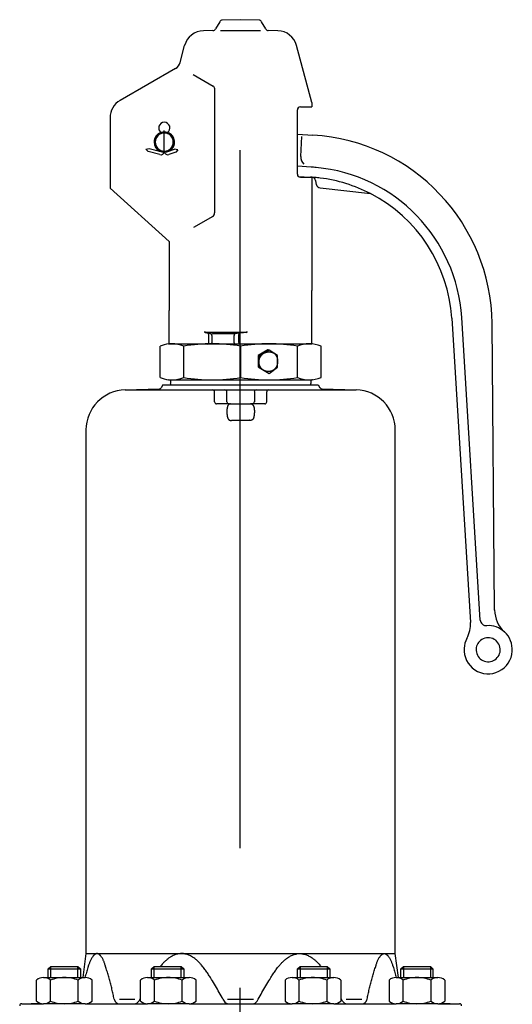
# Model space of a CAD drawing. Header units: millimetres. Extents: x 196 to 2027204, y -221452 to 153872.
# Tile 353 of 381: x 1222639 to 1222751, y -197386 to -197162. Entities that reach past the tile are written whole.
import ezdxf

# ---------------------------------------------------------------- set-up
doc = ezdxf.new("R2010")
doc.units = ezdxf.units.MM
doc.linetypes.add('CENTER', pattern=[50.8, 31.75, -6.35, 6.35, -6.35])
doc.layers.add('00_Основной', color=163, linetype='Continuous', lineweight=40)

msp = doc.modelspace()

# ---------------------------------------------------------------- linework, layer by layer
at = {"color": 252, "linetype": 'CENTER', "lineweight": 25, "ltscale": 5}
msp.add_line((1222689.24, -198620.35), (1222689.24, -197161.91), dxfattribs=at)
at = {"layer": '00_Основной', "lineweight": 30, "ltscale": 10}
for p, q in [((1222689.32, -197161.91), (1222685.14, -197162.02)), ((1222693.5, -197162.02), (1222689.32, -197161.91)), ((1222683.04, -197164.35), (1222680.89, -197164.41)), ((1222684.57, -197162.36), (1222683.61, -197164.01)), ((1222684.72, -197164.34), (1222693.83, -197164.34)), ((1222695.03, -197164.01), (1222694.08, -197162.36)), ((1222697.76, -197164.41), (1222695.61, -197164.35)), ((1222675.57, -197171.62), (1222676.6, -197167.79)), ((1222705.53, -197180.77), (1222702.05, -197167.79)), ((1222674.51, -197173.01), (1222661.94, -197180.26)), ((1222678.55, -197174.4), (1222683.08, -197177.01)), ((1222683.42, -197177.6), (1222683.42, -197205.86)), ((1222702.9, -197181.76), (1222705.53, -197181.76)), ((1222705.53, -197180.77), (1222705.53, -197181.76)), ((1222659.66, -197184.22), (1222659.66, -197200.24)), ((1222702.22, -197197.05), (1222702.22, -197182.44)), ((1222671.98, -197187.46), (1222671.98, -197187.08)), ((1222671.98, -197187.69), (1222671.98, -197187.46)), ((1222671.98, -197191.8), (1222671.98, -197187.69)), ((1222702.22, -197187.93), (1222705.74, -197188.14)), ((1222702.99, -197193), (1222703.26, -197188.51)), ((1222667.79, -197191.35), (1222668.51, -197191.17)), ((1222667.79, -197191.35), (1222668.32, -197191.87)), ((1222668.51, -197191.17), (1222671.19, -197191.89)), ((1222672.78, -197191.88), (1222674.33, -197191.33)), ((1222675.04, -197191.47), (1222674.33, -197191.33)), ((1222671, -197192.6), (1222668.32, -197191.87)), ((1222671.98, -197191.8), (1222671.98, -197191.85)), ((1222672.77, -197191.89), (1222672.78, -197191.88)), ((1222674.57, -197192.02), (1222673.02, -197192.57)), ((1222675.04, -197191.47), (1222674.57, -197192.02)), ((1222705.34, -197195.43), (1222702.22, -197195.24)), ((1222702.43, -197197.54), (1222705.2, -197197.71)), ((1222702.9, -197197.73), (1222705.53, -197197.73)), ((1222705.53, -197197.73), (1222705.53, -197223.5)), ((1222673.12, -197212.34), (1222659.66, -197200.24)), ((1222706.58, -197199.44), (1222706.38, -197198.46)), ((1222707.37, -197200.16), (1222718.83, -197201.47)), ((1222682.97, -197206.65), (1222678.58, -197209.19)), ((1222673.12, -197212.34), (1222673.12, -197228.01)), ((1222705.53, -197235.61), (1222705.53, -197223.5)), ((1222673.12, -197235.61), (1222673.12, -197228.01)), ((1222737.29, -197229.78), (1222741.54, -197298.98)), ((1222743.79, -197298.45), (1222739.56, -197229.64)), ((1222747.05, -197296.17), (1222746.46, -197231.03)), ((1222681.28, -197233.04), (1222682.72, -197233.33)), ((1222681.32, -197232.97), (1222690.61, -197232.97)), ((1222682.07, -197235.46), (1222682.07, -197233.58)), ((1222682.81, -197233.72), (1222682.81, -197235.39)), ((1222687.77, -197233.35), (1222682.9, -197233.35)), ((1222687.83, -197235.37), (1222687.83, -197233.76)), ((1222690.64, -197233.02), (1222687.88, -197233.34)), ((1222688.87, -197233.63), (1222688.87, -197235.26)), ((1222671.05, -197243.27), (1222671.05, -197236.17)), ((1222672.96, -197235.66), (1222673.12, -197235.61)), ((1222673.12, -197235.61), (1222673.72, -197235.61)), ((1222673.72, -197235.61), (1222682.86, -197235.61)), ((1222676.4, -197243.27), (1222676.4, -197236.17)), ((1222681.82, -197235.73), (1222682.81, -197235.63)), ((1222682.81, -197235.63), (1222687.8, -197235.63)), ((1222682.86, -197235.61), (1222695.79, -197235.61)), ((1222690.66, -197235.8), (1222687.83, -197235.63)), ((1222689.32, -197236.17), (1222689.32, -197243.27)), ((1222695.79, -197235.61), (1222704.92, -197235.61)), ((1222702.25, -197243.27), (1222702.25, -197236.17)), ((1222704.92, -197235.61), (1222705.53, -197235.61)), ((1222705.69, -197235.66), (1222705.53, -197235.61)), ((1222707.6, -197243.27), (1222707.6, -197236.17)), ((1222695.51, -197236.98), (1222693.32, -197238.25)), ((1222693.5, -197238.4), (1222693.32, -197238.25)), ((1222693.32, -197238.25), (1222693.32, -197240.88)), ((1222695.79, -197237.08), (1222693.5, -197238.4)), ((1222693.5, -197239.79), (1222693.5, -197238.4)), ((1222695.6, -197236.93), (1222695.51, -197236.98)), ((1222695.66, -197236.98), (1222695.6, -197236.93)), ((1222695.79, -197237.08), (1222695.66, -197236.98)), ((1222697.7, -197238.27), (1222695.79, -197237.08)), ((1222697.7, -197239.66), (1222697.7, -197238.27)), ((1222693.5, -197241.04), (1222693.5, -197239.79)), ((1222697.7, -197240.9), (1222697.7, -197239.66)), ((1222693.32, -197240.88), (1222693.5, -197241.04)), ((1222693.5, -197241.04), (1222695.79, -197242.35)), ((1222695.79, -197242.35), (1222697.7, -197240.9)), ((1222671.68, -197244.97), (1222671.28, -197245.66)), ((1222671.68, -197244.97), (1222673.41, -197244.97)), ((1222672.88, -197243.76), (1222672.96, -197243.78)), ((1222672.96, -197243.78), (1222673.12, -197243.83)), ((1222673.12, -197243.83), (1222673.35, -197243.83)), ((1222673.35, -197243.83), (1222673.35, -197244.65)), ((1222673.35, -197243.83), (1222673.72, -197243.83)), ((1222673.41, -197244.97), (1222705.24, -197244.97)), ((1222673.72, -197243.83), (1222682.86, -197243.83)), ((1222682.86, -197243.83), (1222695.79, -197243.83)), ((1222695.79, -197243.83), (1222704.92, -197243.83)), ((1222704.92, -197243.83), (1222705.3, -197243.83)), ((1222705.24, -197244.97), (1222706.96, -197244.97)), ((1222705.3, -197243.83), (1222705.3, -197244.53)), ((1222705.3, -197243.83), (1222705.53, -197243.83)), ((1222705.3, -197244.53), (1222705.3, -197244.65)), ((1222705.69, -197243.78), (1222705.53, -197243.83)), ((1222706.96, -197244.97), (1222707.36, -197245.66)), ((1222663.07, -197246.09), (1222670.9, -197245.89)), ((1222663.07, -197246.09), (1222715.58, -197246.09)), ((1222670.9, -197245.89), (1222670.9, -197245.89)), ((1222670.9, -197245.89), (1222670.9, -197245.89)), ((1222683.4, -197248.83), (1222683.4, -197246.55)), ((1222686.21, -197248.83), (1222686.21, -197246.55)), ((1222692.44, -197246.55), (1222692.44, -197248.83)), ((1222695.24, -197246.55), (1222695.24, -197248.83)), ((1222707.75, -197245.89), (1222715.58, -197246.09)), ((1222686.67, -197249.29), (1222683.86, -197249.29)), ((1222686.67, -197249.29), (1222686.92, -197249.29)), ((1222686.92, -197249.29), (1222689.32, -197249.29)), ((1222689.32, -197249.29), (1222691.73, -197249.29)), ((1222691.98, -197249.29), (1222691.73, -197249.29)), ((1222694.79, -197249.29), (1222691.98, -197249.29)), ((1222687.38, -197253.02), (1222691.27, -197253.02)), ((1222654.18, -197255.22), (1222654.18, -197374.31)), ((1222724.47, -197374.31), (1222724.47, -197255.22)), ((1222654.18, -197374.31), (1222653.46, -197379.77)), ((1222654.18, -197374.31), (1222724.47, -197374.31)), ((1222725.18, -197379.77), (1222724.47, -197374.31)), ((1222645.62, -197377.79), (1222646.19, -197377.22)), ((1222646.19, -197377.22), (1222652.35, -197377.22)), ((1222646.19, -197379.77), (1222646.19, -197377.22)), ((1222652.35, -197377.22), (1222652.92, -197377.79)), ((1222652.35, -197379.77), (1222652.35, -197377.22)), ((1222669.08, -197377.79), (1222669.65, -197377.22)), ((1222669.65, -197377.22), (1222675.81, -197377.22)), ((1222669.65, -197379.77), (1222669.65, -197377.22)), ((1222675.81, -197377.22), (1222676.38, -197377.79)), ((1222675.81, -197379.77), (1222675.81, -197377.22)), ((1222702.26, -197377.79), (1222702.83, -197377.22)), ((1222702.83, -197377.22), (1222709, -197377.22)), ((1222702.83, -197377.22), (1222702.83, -197379.77)), ((1222709, -197377.22), (1222709.57, -197377.79)), ((1222709, -197377.22), (1222709, -197379.77)), ((1222725.73, -197377.79), (1222726.3, -197377.22)), ((1222726.3, -197377.22), (1222732.46, -197377.22)), ((1222726.3, -197377.22), (1222726.3, -197379.77)), ((1222732.46, -197377.22), (1222733.03, -197377.79)), ((1222732.46, -197377.22), (1222732.46, -197379.77)), ((1222645.62, -197377.79), (1222652.92, -197377.79)), ((1222645.62, -197379.77), (1222645.62, -197377.79)), ((1222652.92, -197377.79), (1222652.92, -197379.77)), ((1222669.08, -197377.79), (1222676.38, -197377.79)), ((1222669.08, -197379.77), (1222669.08, -197377.79)), ((1222676.38, -197377.79), (1222676.38, -197379.77)), ((1222702.26, -197379.77), (1222702.26, -197377.79)), ((1222702.26, -197377.79), (1222709.57, -197377.79)), ((1222709.57, -197377.79), (1222709.57, -197379.77)), ((1222725.73, -197379.77), (1222725.73, -197377.79)), ((1222725.73, -197377.79), (1222733.03, -197377.79)), ((1222733.03, -197377.79), (1222733.03, -197379.77)), ((1222642.94, -197382.74), (1222642.94, -197380.33)), ((1222644.52, -197379.77), (1222645.62, -197379.77)), ((1222645.62, -197379.77), (1222646.19, -197379.77)), ((1222646.1, -197382.74), (1222646.1, -197380.33)), ((1222646.19, -197379.77), (1222649.27, -197379.77)), ((1222649.27, -197379.77), (1222652.35, -197379.77)), ((1222652.35, -197379.77), (1222652.92, -197379.77)), ((1222652.43, -197382.74), (1222652.43, -197380.33)), ((1222652.92, -197379.77), (1222654.01, -197379.77)), ((1222655.59, -197382.74), (1222655.59, -197380.33)), ((1222666.58, -197382.74), (1222666.58, -197380.33)), ((1222668.16, -197379.77), (1222669.65, -197379.77)), ((1222669.65, -197379.77), (1222672.73, -197379.77)), ((1222669.75, -197382.74), (1222669.75, -197380.33)), ((1222672.73, -197379.77), (1222672.91, -197379.77)), ((1222672.91, -197379.77), (1222675.81, -197379.77)), ((1222675.81, -197379.77), (1222677.65, -197379.77)), ((1222676.07, -197382.74), (1222676.07, -197380.33)), ((1222679.23, -197382.74), (1222679.23, -197380.33)), ((1222699.41, -197380.33), (1222699.41, -197382.74)), ((1222701, -197379.77), (1222702.83, -197379.77)), ((1222702.58, -197380.33), (1222702.58, -197382.74)), ((1222702.83, -197379.77), (1222705.74, -197379.77)), ((1222705.74, -197379.77), (1222705.92, -197379.77)), ((1222705.92, -197379.77), (1222709, -197379.77)), ((1222708.9, -197380.33), (1222708.9, -197382.74)), ((1222709, -197379.77), (1222710.48, -197379.77)), ((1222712.06, -197380.33), (1222712.06, -197382.74)), ((1222723.06, -197380.33), (1222723.06, -197382.74)), ((1222724.64, -197379.77), (1222725.73, -197379.77)), ((1222725.73, -197379.77), (1222726.3, -197379.77)), ((1222726.22, -197380.33), (1222726.22, -197382.74)), ((1222726.3, -197379.77), (1222729.38, -197379.77)), ((1222729.38, -197379.77), (1222732.46, -197379.77)), ((1222732.46, -197379.77), (1222733.03, -197379.77)), ((1222732.54, -197380.33), (1222732.54, -197382.74)), ((1222733.03, -197379.77), (1222734.12, -197379.77)), ((1222735.7, -197380.33), (1222735.7, -197382.74)), ((1222642.94, -197385.15), (1222642.94, -197382.74)), ((1222646.1, -197385.15), (1222646.1, -197382.74)), ((1222652.43, -197385.15), (1222652.43, -197382.74)), ((1222655.59, -197385.15), (1222655.59, -197382.74)), ((1222666.58, -197385.15), (1222666.58, -197382.74)), ((1222669.75, -197385.15), (1222669.75, -197382.74)), ((1222676.07, -197385.15), (1222676.07, -197382.74)), ((1222679.23, -197385.15), (1222679.23, -197382.74)), ((1222699.41, -197382.74), (1222699.41, -197385.15)), ((1222702.58, -197382.74), (1222702.58, -197385.15)), ((1222708.9, -197382.74), (1222708.9, -197385.15)), ((1222712.06, -197382.74), (1222712.06, -197385.15)), ((1222723.06, -197382.74), (1222723.06, -197385.15)), ((1222726.22, -197382.74), (1222726.22, -197385.15)), ((1222732.54, -197382.74), (1222732.54, -197385.15)), ((1222735.7, -197382.74), (1222735.7, -197385.15)), ((1222639.57, -197385.71), (1222643.79, -197385.6)), ((1222639.57, -197385.71), (1222644.52, -197385.71)), ((1222649.27, -197385.71), (1222644.52, -197385.71)), ((1222654.01, -197385.71), (1222649.27, -197385.71)), ((1222654.01, -197385.71), (1222668.16, -197385.71)), ((1222660.59, -197384.67), (1222660.63, -197384.83)), ((1222661.8, -197384.67), (1222665.32, -197384.67)), ((1222666.44, -197384.67), (1222666.17, -197385.14)), ((1222672.91, -197385.71), (1222668.16, -197385.71)), ((1222677.65, -197385.71), (1222672.91, -197385.71)), ((1222677.65, -197385.71), (1222701, -197385.71)), ((1222685.31, -197384.67), (1222685.58, -197385.14)), ((1222686.37, -197384.67), (1222689.32, -197384.67)), ((1222689.32, -197384.67), (1222692.28, -197384.67)), ((1222693.07, -197385.14), (1222693.33, -197384.67)), ((1222705.74, -197385.71), (1222701, -197385.71)), ((1222710.48, -197385.71), (1222705.74, -197385.71)), ((1222710.48, -197385.71), (1222724.64, -197385.71)), ((1222712.48, -197385.14), (1222712.21, -197384.67)), ((1222713.32, -197384.67), (1222716.84, -197384.67)), ((1222718.02, -197384.83), (1222718.06, -197384.67)), ((1222729.38, -197385.71), (1222724.64, -197385.71)), ((1222734.12, -197385.71), (1222729.38, -197385.71)), ((1222734.12, -197385.71), (1222739.08, -197385.71)), ((1222734.86, -197385.6), (1222739.08, -197385.71))]:
    msp.add_line(p, q, dxfattribs=at)
for points in [[(1222693.5, -197239.79, -0.002585), (1222693.51, -197239.64, -0.007789), (1222693.52, -197239.49, -0.013073), (1222693.54, -197239.34, -0.018389), (1222693.56, -197239.2), (1222693.58, -197239.12, -0.019674), (1222693.62, -197238.98, -0.018232), (1222693.67, -197238.84, -0.016981), (1222693.74, -197238.7), (1222693.77, -197238.63, -0.018499), (1222693.86, -197238.48, -0.01901), (1222693.96, -197238.34, -0.019545), (1222694.07, -197238.2), (1222694.13, -197238.14, -0.019471), (1222694.26, -197238.02, -0.019314), (1222694.39, -197237.91), (1222694.46, -197237.86, -0.021455), (1222694.63, -197237.75), (1222694.7, -197237.71, -0.01905), (1222694.86, -197237.64, -0.018977), (1222695.02, -197237.58, -0.019084), (1222695.18, -197237.53), (1222695.26, -197237.51, -0.019637), (1222695.44, -197237.48, -0.019432), (1222695.61, -197237.46, -0.019313), (1222695.79, -197237.45), (1222695.86, -197237.46, -0.017623), (1222696.02, -197237.47, -0.018078), (1222696.17, -197237.49), (1222696.25, -197237.51, -0.017063), (1222696.4, -197237.55, -0.015784), (1222696.55, -197237.6), (1222696.62, -197237.63, -0.015124), (1222696.74, -197237.68, -0.022518), (1222696.85, -197237.74), (1222696.9, -197237.78, -0.024527), (1222697.01, -197237.86, -0.021192), (1222697.11, -197237.94, -0.018089), (1222697.2, -197238.04, -0.015291), (1222697.28, -197238.14), (1222697.33, -197238.21, -0.018365), (1222697.42, -197238.34, -0.019987), (1222697.49, -197238.48), (1222697.53, -197238.55, -0.021809), (1222697.59, -197238.7, -0.02095), (1222697.64, -197238.85, -0.020369), (1222697.67, -197239.01, -0.020083), (1222697.69, -197239.18), (1222697.7, -197239.26, -0.013183), (1222697.71, -197239.42, -0.006583), (1222697.7, -197239.58), (1222697.7, -197239.66)], [(1222697.7, -197239.66, -0.002493), (1222697.7, -197239.82, -0.00752), (1222697.69, -197239.97, -0.012648), (1222697.68, -197240.13, -0.017858), (1222697.66, -197240.28), (1222697.64, -197240.36, -0.021288), (1222697.6, -197240.51, -0.019991), (1222697.55, -197240.65, -0.018876), (1222697.49, -197240.78, -0.017971), (1222697.42, -197240.92), (1222697.38, -197240.98, -0.019917), (1222697.28, -197241.12, -0.020454), (1222697.17, -197241.26, -0.021099), (1222697.05, -197241.38, -0.021825), (1222696.92, -197241.49), (1222696.85, -197241.55, -0.022435), (1222696.7, -197241.64, -0.021801), (1222696.54, -197241.73, -0.021406), (1222696.38, -197241.8), (1222696.29, -197241.83, -0.020335), (1222696.13, -197241.88, -0.020318), (1222695.96, -197241.91, -0.020357), (1222695.79, -197241.93), (1222695.7, -197241.93, -0.019744), (1222695.53, -197241.93, -0.019685), (1222695.36, -197241.92, -0.01979), (1222695.2, -197241.89), (1222695.12, -197241.87, -0.019603), (1222694.96, -197241.83, -0.019472), (1222694.8, -197241.77, -0.019438), (1222694.65, -197241.7), (1222694.58, -197241.66, -0.020555), (1222694.43, -197241.57, -0.020576), (1222694.29, -197241.46, -0.020752), (1222694.16, -197241.35), (1222694.1, -197241.28, -0.021285), (1222693.98, -197241.15, -0.020811), (1222693.87, -197241.01, -0.020467), (1222693.78, -197240.85, -0.020267), (1222693.7, -197240.69), (1222693.67, -197240.63, -0.018104), (1222693.61, -197240.49, -0.019447), (1222693.57, -197240.34, -0.02095), (1222693.54, -197240.2), (1222693.53, -197240.12, -0.014024), (1222693.51, -197239.96, -0.00465), (1222693.5, -197239.79)], [(1222686.67, -197249.29, 0.000821), (1222686.75, -197249.29, 0.00091), (1222686.82, -197249.28, 0.00102), (1222686.88, -197249.28, 0.001162), (1222686.93, -197249.28, 0.001355), (1222686.97, -197249.28, 0.001643), (1222687, -197249.28, 0.002135), (1222687.02, -197249.28, 0.003192), (1222687.04, -197249.27, 0.006713), (1222687.05, -197249.27, 0.047966), (1222687.05, -197249.27, 0.064542), (1222687.05, -197249.27, 0.008467), (1222687.04, -197249.27, 0.00482), (1222687.03, -197249.27, 0.004147), (1222687.01, -197249.28, 0.004222), (1222686.99, -197249.28, 0.004669), (1222686.97, -197249.28, 0.00543), (1222686.95, -197249.28, 0.006559), (1222686.93, -197249.29), (1222686.92, -197249.29, 0.035404), (1222686.83, -197249.31, 0.036364), (1222686.75, -197249.35, 0.035781), (1222686.67, -197249.39, 0.033791), (1222686.6, -197249.45, 0.030823), (1222686.54, -197249.51, 0.027395), (1222686.48, -197249.59, 0.023933), (1222686.43, -197249.67, 0.020703), (1222686.39, -197249.76, 0.017831), (1222686.35, -197249.86, 0.015351), (1222686.32, -197249.97, 0.01324), (1222686.29, -197250.08, 0.011456), (1222686.27, -197250.19, 0.009952), (1222686.25, -197250.32, 0.008681), (1222686.23, -197250.44, 0.007602), (1222686.22, -197250.57, 0.006681), (1222686.21, -197250.7, 0.005889), (1222686.21, -197250.84, 0.005202), (1222686.2, -197250.97, 0.004601), (1222686.2, -197251.11, 0.00407), (1222686.21, -197251.25), (1222686.21, -197251.32, 0.00386), (1222686.22, -197251.45, 0.004581), (1222686.22, -197251.58, 0.005386), (1222686.23, -197251.72, 0.0063), (1222686.25, -197251.85, 0.007352), (1222686.26, -197251.97, 0.008577), (1222686.28, -197252.09, 0.010017), (1222686.31, -197252.21, 0.011723), (1222686.34, -197252.33, 0.013753), (1222686.37, -197252.43, 0.016166), (1222686.41, -197252.53, 0.019016), (1222686.45, -197252.63, 0.022323), (1222686.5, -197252.71, 0.026036), (1222686.55, -197252.79, 0.029965), (1222686.61, -197252.86, 0.033729), (1222686.68, -197252.92, 0.03675), (1222686.75, -197252.96, 0.038395), (1222686.83, -197253, 0.038254), (1222686.92, -197253.02), (1222686.96, -197253.03, 0.025877), (1222687.06, -197253.04, 0.01677), (1222687.16, -197253.04, 0.009368), (1222687.27, -197253.03, 0.003003), (1222687.38, -197253.02)], [(1222691.98, -197249.29, -0.000821), (1222691.9, -197249.29, -0.00091), (1222691.83, -197249.28, -0.00102), (1222691.77, -197249.28, -0.001162), (1222691.72, -197249.28, -0.001355), (1222691.68, -197249.28, -0.001643), (1222691.65, -197249.28, -0.002135), (1222691.62, -197249.28, -0.003192), (1222691.61, -197249.27, -0.006713), (1222691.6, -197249.27, -0.047966), (1222691.6, -197249.27, -0.064542), (1222691.6, -197249.27, -0.008467), (1222691.61, -197249.27, -0.00482), (1222691.62, -197249.27, -0.004147), (1222691.63, -197249.28, -0.004222), (1222691.65, -197249.28, -0.004669), (1222691.67, -197249.28, -0.00543), (1222691.69, -197249.28, -0.006559), (1222691.72, -197249.29), (1222691.73, -197249.29, -0.035404), (1222691.82, -197249.31, -0.036364), (1222691.9, -197249.35, -0.035781), (1222691.98, -197249.39, -0.033791), (1222692.04, -197249.45, -0.030823), (1222692.11, -197249.51, -0.027395), (1222692.16, -197249.59, -0.023933), (1222692.21, -197249.67, -0.020703), (1222692.26, -197249.76, -0.017831), (1222692.29, -197249.86, -0.015351), (1222692.33, -197249.97, -0.01324), (1222692.36, -197250.08, -0.011456), (1222692.38, -197250.19, -0.009952), (1222692.4, -197250.32, -0.008681), (1222692.42, -197250.44, -0.007602), (1222692.43, -197250.57, -0.006681), (1222692.44, -197250.7, -0.005889), (1222692.44, -197250.84, -0.005202), (1222692.44, -197250.97, -0.004601), (1222692.44, -197251.11, -0.00407), (1222692.44, -197251.25), (1222692.44, -197251.32, -0.00386), (1222692.43, -197251.45, -0.004581), (1222692.42, -197251.58, -0.005386), (1222692.41, -197251.72, -0.0063), (1222692.4, -197251.85, -0.007352), (1222692.38, -197251.97, -0.008577), (1222692.36, -197252.09, -0.010017), (1222692.34, -197252.21, -0.011723), (1222692.31, -197252.33, -0.013753), (1222692.28, -197252.43, -0.016166), (1222692.24, -197252.53, -0.019016), (1222692.2, -197252.63, -0.022323), (1222692.15, -197252.71, -0.026036), (1222692.09, -197252.79, -0.029965), (1222692.03, -197252.86, -0.033729), (1222691.97, -197252.92, -0.03675), (1222691.9, -197252.96, -0.038395), (1222691.82, -197253, -0.038254), (1222691.73, -197253.02), (1222691.68, -197253.03, -0.025877), (1222691.59, -197253.04, -0.01677), (1222691.48, -197253.04, -0.009368), (1222691.38, -197253.03, -0.003003), (1222691.27, -197253.02)], [(1222660.59, -197384.67, 0.00083), (1222660.34, -197383.55, 0.002487), (1222660.09, -197382.42, 0.004131), (1222659.81, -197381.3, 0.005748), (1222659.52, -197380.18), (1222659.36, -197379.63, 0.003998), (1222659.04, -197378.54, 0.001684), (1222658.7, -197377.46), (1222658.54, -197376.93, 0.001875), (1222658.44, -197376.64, 0.006001), (1222658.35, -197376.36, 0.010047), (1222658.24, -197376.07, 0.013859), (1222658.12, -197375.79, 0.017235), (1222657.98, -197375.51, 0.01994), (1222657.82, -197375.24, 0.021762), (1222657.63, -197374.97), (1222657.57, -197374.9, 0.013435), (1222657.46, -197374.77, 0.016703), (1222657.34, -197374.65, 0.021167), (1222657.22, -197374.54, 0.027306), (1222657.09, -197374.44, 0.035644), (1222656.95, -197374.37, 0.046352), (1222656.82, -197374.33, 0.058152), (1222656.68, -197374.31), (1222656.61, -197374.31, 0.053455), (1222656.48, -197374.35, 0.041893), (1222656.34, -197374.41, 0.031897), (1222656.21, -197374.49, 0.024242), (1222656.08, -197374.59, 0.018603), (1222655.96, -197374.71, 0.014449), (1222655.85, -197374.84, 0.011326), (1222655.74, -197374.97), (1222655.63, -197375.11, 0.020673), (1222655.43, -197375.41, 0.018572), (1222655.27, -197375.71, 0.015579), (1222655.12, -197376.01, 0.011935), (1222655, -197376.31, 0.007891), (1222654.89, -197376.62, 0.003667), (1222654.79, -197376.93), (1222654.61, -197377.49, 0.004916), (1222654.27, -197378.62, 0.004546), (1222653.95, -197379.77)], [(1222685.31, -197384.67, 0.001082), (1222684.47, -197383.17, 0.003245), (1222683.61, -197381.66, 0.005403), (1222682.72, -197380.18), (1222682.46, -197379.76, 0.006894), (1222681.92, -197378.92, 0.010096), (1222681.36, -197378.1, 0.013296), (1222680.76, -197377.31), (1222680.44, -197376.93, 0.011408), (1222680.03, -197376.48, 0.01435), (1222679.61, -197376.05, 0.017393), (1222679.15, -197375.65, 0.020468), (1222678.67, -197375.29, 0.023429), (1222678.16, -197374.97), (1222677.96, -197374.86, 0.019222), (1222677.57, -197374.68, 0.021107), (1222677.16, -197374.52, 0.023415), (1222676.73, -197374.41, 0.02609), (1222676.31, -197374.33, 0.029003), (1222675.88, -197374.31), (1222675.66, -197374.32, 0.027599), (1222675.23, -197374.37, 0.024793), (1222674.8, -197374.46, 0.022265), (1222674.39, -197374.6, 0.020121), (1222673.98, -197374.77, 0.018401), (1222673.59, -197374.97), (1222673.33, -197375.12, 0.021928), (1222672.83, -197375.47, 0.018932), (1222672.37, -197375.85, 0.01587), (1222671.93, -197376.27, 0.012865), (1222671.51, -197376.71), (1222671.31, -197376.93, 0.005924), (1222671.07, -197377.22)], [(1222693.33, -197384.67, -0.001082), (1222694.18, -197383.17, -0.003245), (1222695.04, -197381.66, -0.005403), (1222695.93, -197380.18), (1222696.19, -197379.76, -0.006894), (1222696.72, -197378.92, -0.010096), (1222697.29, -197378.1, -0.013296), (1222697.89, -197377.31), (1222698.21, -197376.93, -0.011408), (1222698.61, -197376.48, -0.01435), (1222699.04, -197376.05, -0.017393), (1222699.49, -197375.65, -0.020468), (1222699.97, -197375.29, -0.023429), (1222700.49, -197374.97), (1222700.68, -197374.86, -0.019222), (1222701.08, -197374.68, -0.021107), (1222701.49, -197374.52, -0.023415), (1222701.91, -197374.41, -0.02609), (1222702.34, -197374.33, -0.029003), (1222702.77, -197374.31), (1222702.99, -197374.32, -0.027599), (1222703.42, -197374.37, -0.024793), (1222703.84, -197374.46, -0.022265), (1222704.26, -197374.6, -0.020121), (1222704.66, -197374.77, -0.018401), (1222705.05, -197374.97), (1222705.32, -197375.12, -0.021928), (1222705.81, -197375.47, -0.018932), (1222706.28, -197375.85, -0.01587), (1222706.72, -197376.27, -0.012865), (1222707.14, -197376.71), (1222707.34, -197376.93, -0.005924), (1222707.57, -197377.22)], [(1222718.06, -197384.67, -0.00083), (1222718.3, -197383.55, -0.002487), (1222718.56, -197382.42, -0.004131), (1222718.83, -197381.3, -0.005748), (1222719.13, -197380.18), (1222719.28, -197379.63, -0.003998), (1222719.61, -197378.54, -0.001684), (1222719.94, -197377.46), (1222720.11, -197376.93, -0.001875), (1222720.2, -197376.64, -0.006001), (1222720.3, -197376.36, -0.010047), (1222720.4, -197376.07, -0.013859), (1222720.52, -197375.79, -0.017235), (1222720.66, -197375.51, -0.01994), (1222720.83, -197375.24, -0.021762), (1222721.02, -197374.97), (1222721.07, -197374.9, -0.013435), (1222721.19, -197374.77, -0.016703), (1222721.31, -197374.65, -0.021167), (1222721.43, -197374.54, -0.027306), (1222721.56, -197374.44, -0.035644), (1222721.69, -197374.37, -0.046352), (1222721.83, -197374.33, -0.058152), (1222721.97, -197374.31), (1222722.03, -197374.31, -0.053455), (1222722.17, -197374.35, -0.041893), (1222722.3, -197374.41, -0.031897), (1222722.43, -197374.49, -0.024242), (1222722.56, -197374.59, -0.018603), (1222722.68, -197374.71, -0.014449), (1222722.8, -197374.84, -0.011326), (1222722.91, -197374.97), (1222723.02, -197375.11, -0.020673), (1222723.22, -197375.41, -0.018572), (1222723.38, -197375.71, -0.015579), (1222723.52, -197376.01, -0.011935), (1222723.64, -197376.31, -0.007891), (1222723.75, -197376.62, -0.003667), (1222723.86, -197376.93), (1222724.03, -197377.49, -0.004916), (1222724.37, -197378.62, -0.004546), (1222724.69, -197379.77)]]:
    msp.add_lwpolyline(points, format="xyb", dxfattribs=at)
for centre, radius, start, end in [((1222685.16, -197162.7), 0.685, 91.5, 150), ((1222693.49, -197162.7), 0.685, 30, 88.5), ((1222681.01, -197168.97), 4.56, 91.5, 165), ((1222683.02, -197163.67), 0.685, 271.5, 330), ((1222695.63, -197163.67), 0.685, 210, 268.5), ((1222697.64, -197168.97), 4.56, 15, 88.5), ((1222673.37, -197171.03), 2.28, 300, 345), ((1222682.74, -197177.6), 0.685, 0, 60), ((1222664.22, -197184.22), 4.56, 120, 180), ((1222702.9, -197182.44), 0.685, 90, 180), ((1222671.98, -197186.53), 1.28, 304.8499, 235.1501), ((1222671.98, -197189.75), 2.33, 109.4528, 180), ((1222671.98, -197189.75), 2.28, 108.6629, 250.2521), ((1222671.98, -197189.75), 2.05, 90, 270), ((1222671.98, -197189.75), 2.28, 90, 108.6629), ((1222671.98, -197189.75), 2.28, 71.3371, 90), ((1222671.98, -197189.75), 2.05, 0, 90), ((1222671.98, -197189.75), 2.28, 0, 71.3371), ((1222671.98, -197189.75), 2.33, 301.0093, 70.5472), ((1222703.11, -197231.42), 43.36, 0.5178, 86.5178), ((1222671.98, -197189.75), 2.33, 180, 242.9888), ((1222671.98, -197189.75), 2.05, 270, 0), ((1222671.98, -197189.75), 2.28, 290.5489, 0), ((1222671.2, -197191.85), 0.776, 254.87, 346.5978), ((1222671.2, -197191.85), 0.0456, 254.8887, 276.0766), ((1222671.98, -197189.75), 2.28, 250.2521, 269.4695), ((1222671.98, -197189.75), 2.33, 269.1768, 270), ((1222671.98, -197189.75), 2.28, 269.4695, 270.5594), ((1222671.98, -197189.75), 2.33, 270, 270.8591), ((1222671.98, -197189.75), 2.28, 270.5594, 290.5489), ((1222672.76, -197191.84), 0.776, 193.7633, 289.6059), ((1222705.27, -197193.14), 2.28, 176.5178, 226.589), ((1222703.12, -197231.88), 36.51, 84.738, 86.5178), ((1222703.12, -197231.88), 36.51, 3.5178, 84.738), ((1222702.9, -197197.05), 0.685, 180, 270), ((1222703.12, -197231.88), 34.23, 85.9751, 86.5178), ((1222703.12, -197231.88), 34.23, 85.9368, 85.9751), ((1222703.12, -197231.88), 34.23, 84.7733, 85.9368), ((1222705.48, -197198.64), 0.913, 11.5178, 85.9368), ((1222703.12, -197231.88), 34.23, 82.8647, 84.7733), ((1222703.12, -197231.88), 34.23, 62.6775, 82.8647), ((1222707.47, -197199.26), 0.913, 191.5178, 263.5178), ((1222703.12, -197231.88), 34.23, 3.5178, 62.6775), ((1222682.51, -197205.86), 0.913, 300, 0), ((1222681.32, -197232.74), 0.228, 180, 270), ((1222681.32, -197232.82), 0.228, 180, 258.7644), ((1222681.61, -197233.58), 0.456, 0, 78.7644), ((1222682.35, -197233.72), 0.456, 0, 78.7644), ((1222682.9, -197232.44), 0.913, 258.7644, 270), ((1222687.77, -197232.44), 0.913, 270, 276.6331), ((1222688.28, -197233.76), 0.456, 96.6331, 180), ((1222689.33, -197233.63), 0.456, 96.6331, 180), ((1222690.61, -197232.74), 0.228, 270, 0), ((1222690.61, -197232.8), 0.228, 276.6331, 0), ((1222673.72, -197242.33), 6.72, 96.5214, 113.4786), ((1222673.72, -197242.33), 6.72, 90, 96.5214), ((1222673.72, -197242.33), 6.72, 66.5214, 90), ((1222682.86, -197273.43), 37.82, 90, 99.8393), ((1222681.79, -197235.46), 0.274, 275.8967, 0), ((1222682.54, -197235.39), 0.274, 272.9169, 0), ((1222682.86, -197236.54), 0.913, 90, 95.8967), ((1222682.86, -197273.43), 37.82, 80.1607, 90), ((1222688.1, -197235.37), 0.274, 180, 266.54), ((1222689.33, -197235.26), 0.456, 180, 266.54), ((1222695.79, -197273.43), 37.82, 90, 99.8393), ((1222695.79, -197273.43), 37.82, 80.1607, 90), ((1222704.92, -197242.33), 6.72, 90, 113.4786), ((1222704.92, -197242.33), 6.72, 66.5214, 90), ((1222673.72, -197237.11), 6.72, 246.5214, 263.4786), ((1222673.72, -197237.11), 6.72, 263.4786, 270), ((1222674.26, -197244.65), 0.913, 180, 200.398), ((1222673.72, -197237.11), 6.72, 270, 293.4786), ((1222682.86, -197206.01), 37.82, 260.1607, 270), ((1222682.86, -197206.01), 37.82, 270, 279.8393), ((1222695.79, -197206.01), 37.82, 260.1607, 270), ((1222695.79, -197206.01), 37.82, 270, 279.8393), ((1222704.92, -197237.11), 6.72, 246.5214, 270), ((1222704.92, -197237.11), 6.72, 270, 293.4786), ((1222704.38, -197244.65), 0.913, 339.602, 0), ((1222663.31, -197255.22), 9.13, 91.5, 180), ((1222670.89, -197245.43), 0.456, 272.0221, 330), ((1222670.89, -197245.43), 0.456, 270.9779, 272.0221), ((1222682.95, -197246.55), 0.456, 0, 90), ((1222685.75, -197246.55), 0.456, 0, 90), ((1222692.89, -197246.55), 0.456, 90, 180), ((1222695.7, -197246.55), 0.456, 90, 180), ((1222707.76, -197245.43), 0.456, 210, 268.5), ((1222715.34, -197255.22), 9.13, 0, 88.5), ((1222683.86, -197248.83), 0.456, 180, 270), ((1222686.67, -197248.83), 0.456, 180, 270), ((1222691.98, -197248.83), 0.456, 270, 0), ((1222694.79, -197248.83), 0.456, 270, 0), ((1222753.9, -197296.1), 6.85, 180.5178, 227.5513), ((1222745.16, -197298.36), 1.37, 183.5178, 273.5178), ((1222734.71, -197299.4), 6.85, 331.9314, 3.5178), ((1222745.58, -197305.2), 5.48, 47.5513, 93.5178), ((1222745.58, -197305.2), 5.48, 151.9314, 176.5178), ((1222745.58, -197305.2), 2.74, 122.5178, 176.5178), ((1222745.58, -197305.2), 2.74, 356.5178, 122.5178), ((1222745.58, -197305.2), 5.48, 356.5178, 47.5513), ((1222745.58, -197305.2), 5.48, 176.5178, 356.5178), ((1222745.58, -197305.2), 2.74, 176.5178, 356.5178), ((1222644.52, -197382.29), 2.52, 90, 128.9472), ((1222644.52, -197382.29), 2.52, 51.0528, 90), ((1222649.27, -197389), 9.22, 90, 110.0526), ((1222649.27, -197389), 9.22, 69.9474, 90), ((1222654.01, -197382.29), 2.52, 90, 128.9472), ((1222654.01, -197382.29), 2.52, 51.0528, 90), ((1222668.16, -197382.29), 2.52, 90, 128.9472), ((1222668.16, -197382.29), 2.52, 51.0528, 90), ((1222672.91, -197389), 9.22, 90, 110.0526), ((1222672.91, -197389), 9.22, 69.9474, 90), ((1222677.65, -197382.29), 2.52, 90, 128.9472), ((1222677.65, -197382.29), 2.52, 51.0528, 90), ((1222701, -197382.29), 2.52, 90, 128.9472), ((1222701, -197382.29), 2.52, 51.0528, 90), ((1222705.74, -197389), 9.22, 90, 110.0526), ((1222705.74, -197389), 9.22, 69.9474, 90), ((1222710.48, -197382.29), 2.52, 90, 128.9472), ((1222710.48, -197382.29), 2.52, 51.0528, 90), ((1222724.64, -197382.29), 2.52, 90, 128.9472), ((1222724.64, -197382.29), 2.52, 51.0528, 90), ((1222729.38, -197389), 9.22, 90, 110.0526), ((1222729.38, -197389), 9.22, 69.9474, 90), ((1222734.12, -197382.29), 2.52, 90, 128.9472), ((1222734.12, -197382.29), 2.52, 51.0528, 90), ((1222639.58, -197386.16), 0.456, 91.5, 180), ((1222644.52, -197383.19), 2.52, 231.0528, 270), ((1222644.52, -197383.19), 2.52, 270, 308.9472), ((1222649.27, -197376.49), 9.22, 249.9474, 270), ((1222649.27, -197376.49), 9.22, 270, 290.0526), ((1222654.01, -197383.19), 2.52, 231.0528, 270), ((1222654.01, -197383.19), 2.52, 270, 308.9472), ((1222661.74, -197384.57), 1.14, 193.4386, 270), ((1222665.18, -197384.57), 1.14, 270, 330.0209), ((1222668.16, -197383.19), 2.52, 231.0528, 270), ((1222668.16, -197383.19), 2.52, 270, 308.9472), ((1222672.91, -197376.49), 9.22, 249.9474, 270), ((1222672.91, -197376.49), 9.22, 270, 290.0526), ((1222677.65, -197383.19), 2.52, 231.0528, 270), ((1222677.65, -197383.19), 2.52, 270, 308.9472), ((1222686.57, -197384.57), 1.14, 209.9791, 270), ((1222692.08, -197384.57), 1.14, 270, 330.0209), ((1222701, -197383.19), 2.52, 231.0528, 270), ((1222701, -197383.19), 2.52, 270, 308.9472), ((1222705.74, -197376.49), 9.22, 249.9474, 270), ((1222705.74, -197376.49), 9.22, 270, 290.0526), ((1222710.48, -197383.19), 2.52, 231.0528, 270), ((1222710.48, -197383.19), 2.52, 270, 308.9472), ((1222713.47, -197384.57), 1.14, 209.9791, 270), ((1222716.91, -197384.57), 1.14, 270, 346.5614), ((1222724.64, -197383.19), 2.52, 231.0528, 270), ((1222724.64, -197383.19), 2.52, 270, 308.9472), ((1222729.38, -197376.49), 9.22, 249.9474, 270), ((1222729.38, -197376.49), 9.22, 270, 290.0526), ((1222734.12, -197383.19), 2.52, 231.0528, 270), ((1222734.12, -197383.19), 2.52, 270, 308.9472), ((1222739.07, -197386.16), 0.456, 0, 88.5)]:
    msp.add_arc(centre, radius, start, end, dxfattribs=at)

doc.saveas('drawing.dxf')
